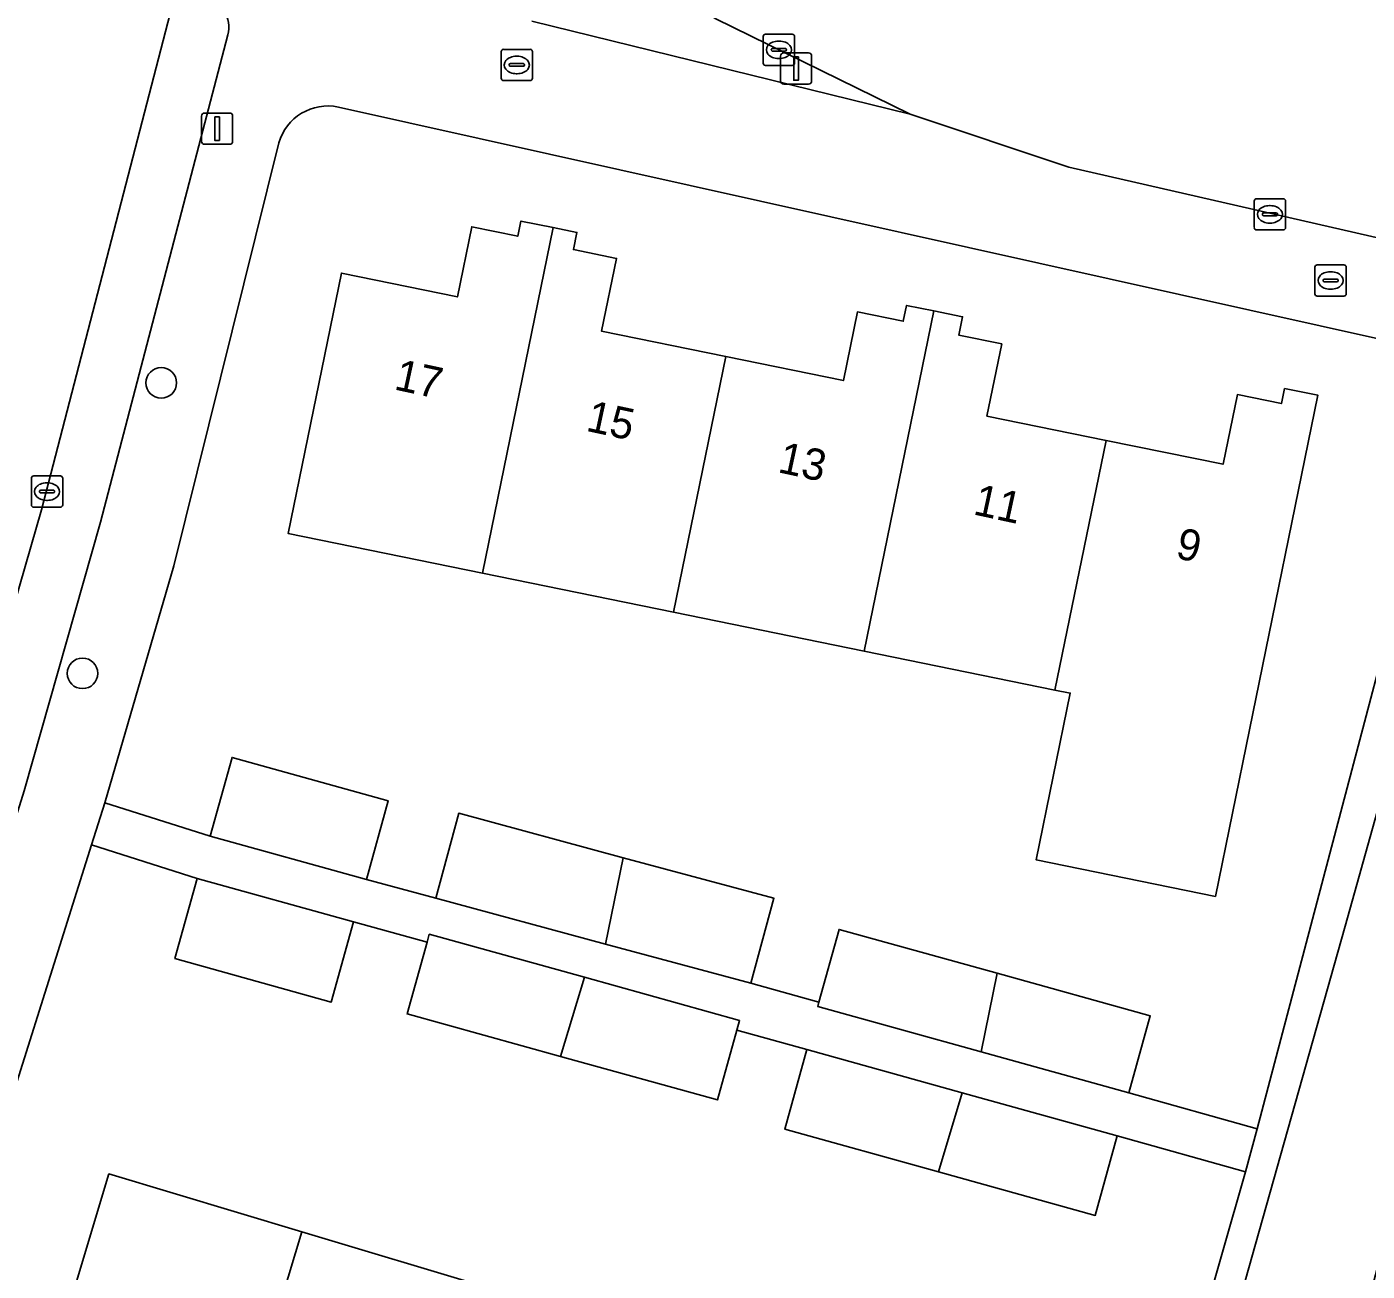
# Model space of a CAD drawing. Extents: x 163683 to 164494, y 382709 to 383872.
# Drawn here: x 164296.05 to 164338.89, y 383459.58 to 383499.38 of the extents above; entities that cross this region are included whole.
import ezdxf

# ---------------------------------------------------------------- set-up
doc = ezdxf.new("R2010")
doc.units = 0
for name, color, linetype in [('IMGEO_Boom', 7, 'Continuous'), ('IMGEO_Brandkraan', 7, 'Continuous'), ('IMGEO_Erf', 7, 'Continuous'), ('IMGEO_Groenvoorziening', 7, 'Continuous'), ('IMGEO_Kolk', 7, 'Continuous'), ('IMGEO_Lichtmast', 7, 'Continuous'), ('IMGEO_Pand', 7, 'Continuous'), ('IMGEO_Pand_nummerreeks', 7, 'Continuous'), ('IMGEO_Parkeervlak_open', 7, 'Continuous'), ('IMGEO_Rijbaan_lokaal_open', 7, 'Continuous'), ('IMGEO_Rioolput', 7, 'Continuous'), ('IMGEO_Voetpad_open', 7, 'Continuous')]:
    doc.layers.add(name, color=color, linetype=linetype)

msp = doc.modelspace()

# ---------------------------------------------------------------- linework, layer by layer
at = {"layer": 'IMGEO_Boom'}
for centre in [(164300.343, 383487.993), (164297.826, 383478.703)]:
    msp.add_circle(centre, 0.489, dxfattribs=at)
at = {"layer": 'IMGEO_Brandkraan'}
for p, q in [((164337.223, 383490.841), (164337.223, 383491.693)), ((164337.298, 383491.767), (164338.15, 383491.767)), ((164337.711, 383491.547), (164337.736, 383491.547)), ((164338.224, 383491.693), (164338.224, 383490.841)), ((164337.482, 383491.261), (164337.482, 383491.273)), ((164337.92, 383491.224), (164337.522, 383491.224)), ((164337.525, 383491.31), (164337.923, 383491.31)), ((164337.966, 383491.273), (164337.966, 383491.261)), ((164338.15, 383490.767), (164337.298, 383490.767)), ((164337.734, 383490.987), (164337.709, 383490.987))]:
    msp.add_line(p, q, dxfattribs=at)
for points in [[(164337.223, 383490.841), (164337.223, 383491.693)], [(164337.298, 383491.767), (164338.15, 383491.767)], [(164338.224, 383491.693), (164338.224, 383490.841)], [(164338.15, 383490.767), (164337.298, 383490.767)]]:
    msp.add_lwpolyline(points, dxfattribs=at)
for centre, radius, start, end in [((164337.3, 383491.691), 0.0765, 91.552, 178.448), ((164337.3, 383491.691), 0.0765, 91.552, 178.448), ((164338.148, 383491.691), 0.0765, 1.552, 88.448), ((164338.148, 383491.691), 0.0765, 1.552, 88.448), ((164337.522, 383491.27), 0.0403, 85.8775, 175.7526), ((164337.519, 383491.26), 0.0366, 178.938, 274.7102), ((164337.923, 383491.267), 0.043, 264.8664, 352.4533), ((164337.927, 383491.272), 0.0386, 1.7309, 96.639), ((164337.3, 383490.843), 0.0765, 181.552, 268.448), ((164337.3, 383490.843), 0.0765, 181.552, 268.448), ((164338.148, 383490.843), 0.0765, 271.552, 358.448), ((164338.148, 383490.843), 0.0765, 271.552, 358.448)]:
    msp.add_arc(centre, radius, start, end, dxfattribs=at)
for centre, major_axis, ratio, start_param, end_param in [((164337.71, 383491.267), (-0.387, 0.002), 0.722429, 4.712389, 7.853982), ((164337.735, 383491.267), (-0.39, 0.002), 0.717154, 1.570796, 4.712389)]:
    msp.add_ellipse(centre, major_axis=major_axis, ratio=ratio, start_param=start_param, end_param=end_param, dxfattribs=at)
at = {"layer": 'IMGEO_Erf'}
for points in [[(164317.572, 383500), (164318.045, 383499.644), (164324.279, 383496.59), (164329.36, 383494.892), (164342.671, 383491.837), (164355.077, 383522.347)], [(164341.885, 383488.813), (164306.011, 383496.812)], [(164304.099, 383495.665), (164300.75, 383482.145), (164298.539, 383474.557), (164301.907, 383473.5), (164302.605, 383476.015), (164307.598, 383474.629), (164306.899, 383472.114), (164309.119, 383471.508), (164309.853, 383474.227), (164315.111, 383472.808), (164319.927, 383471.509), (164319.194, 383468.79), (164321.367, 383468.186), (164322.013, 383470.512), (164327.062, 383469.11), (164331.959, 383467.75), (164331.275, 383465.286), (164335.38, 383464.133), (164341.885, 383488.813)], [(164325.186, 383462.761), (164320.277, 383464.124), (164320.984, 383466.67), (164318.744, 383467.292), (164318.124, 383465.059), (164313.11, 383466.451), (164308.203, 383467.814), (164308.839, 383470.106), (164306.491, 383470.758), (164305.778, 383468.191), (164300.781, 383469.579), (164301.494, 383472.146), (164298.114, 383473.214), (164294.464, 383461.667), (164291.264, 383452.565)], [(164292.406, 383450.315), (164297.877, 383448.673), (164328.218, 383439.316), (164332.127, 383452.712), (164335.006, 383462.757), (164330.905, 383463.914), (164330.198, 383461.369), (164325.186, 383462.761)], [(164296.292, 383454.776), (164298.67, 383462.697), (164304.832, 383460.847), (164310.88, 383459.031)]]:
    msp.add_lwpolyline(points, dxfattribs=at)
msp.add_lwpolyline([(164316.716, 383480.661), (164310.617, 383481.908), (164304.399, 383483.178), (164306.1, 383491.501), (164309.811, 383490.742), (164310.269, 383492.983), (164311.738, 383492.682), (164311.838, 383493.169), (164312.874, 383492.958), (164313.631, 383492.803), (164313.52, 383492.256), (164314.896, 383491.975), (164314.42, 383489.645), (164318.386, 383488.835), (164322.148, 383488.066), (164322.597, 383490.263), (164324.065, 383489.963), (164324.169, 383490.471), (164325.037, 383490.294), (164325.958, 383490.106), (164325.839, 383489.52), (164327.209, 383489.24), (164326.737, 383486.931), (164330.544, 383486.153), (164334.289, 383485.388), (164334.745, 383487.62), (164336.153, 383487.332), (164336.251, 383487.811), (164337.316, 383487.594), (164335.131, 383476.899), (164334.042, 383471.571), (164328.311, 383472.742), (164329.399, 383478.07), (164328.913, 383478.169), (164322.814, 383479.416)], close=True, dxfattribs=at)
msp.add_arc((164305.668, 383495.216), 1.632, 77.8848, 164.0339, dxfattribs=at)
at = {"layer": 'IMGEO_Groenvoorziening'}
msp.add_lwpolyline([(164347.766, 383490.27), (164351.207, 383498.56), (164347.146, 383499.264), (164344.104, 383491.762), (164338.188, 383470.615), (164328.816, 383437.351), (164326.84, 383410.117), (164326.522, 383406.076), (164325.51, 383389.302), (164324.553, 383375.896), (164325.813, 383375.858), (164329.156, 383375.667), (164331.444, 383384.204), (164332.258, 383389.127), (164329.761, 383389.54), (164332.945, 383435.801), (164340.038, 383462.831)], close=True, dxfattribs=at)
at = {"layer": 'IMGEO_Kolk'}
for p, q in [((164319.586, 383498.218), (164319.586, 383499.07)), ((164319.661, 383499.144), (164320.513, 383499.144)), ((164320.074, 383498.924), (164320.099, 383498.924)), ((164320.587, 383499.07), (164320.587, 383498.218)), ((164319.845, 383498.638), (164319.845, 383498.65)), ((164320.283, 383498.601), (164319.885, 383498.601)), ((164319.888, 383498.687), (164320.286, 383498.687)), ((164320.329, 383498.65), (164320.329, 383498.638)), ((164320.513, 383498.144), (164319.661, 383498.144)), ((164320.097, 383498.364), (164320.072, 383498.364)), ((164335.283, 383492.956), (164335.283, 383493.808)), ((164335.358, 383493.882), (164336.21, 383493.882)), ((164336.284, 383493.808), (164336.284, 383492.956)), ((164335.542, 383493.376), (164335.542, 383493.388)), ((164335.98, 383493.339), (164335.582, 383493.339)), ((164335.585, 383493.425), (164335.983, 383493.425)), ((164335.771, 383493.662), (164335.796, 383493.662)), ((164336.026, 383493.388), (164336.026, 383493.376)), ((164336.21, 383492.882), (164335.358, 383492.882)), ((164335.794, 383493.102), (164335.769, 383493.102)), ((164296.191, 383484.089), (164296.191, 383484.941)), ((164296.266, 383485.015), (164297.118, 383485.015)), ((164296.679, 383484.795), (164296.704, 383484.795)), ((164297.192, 383484.941), (164297.192, 383484.089)), ((164296.45, 383484.509), (164296.45, 383484.521)), ((164296.888, 383484.472), (164296.49, 383484.472)), ((164296.493, 383484.558), (164296.891, 383484.558)), ((164296.934, 383484.521), (164296.934, 383484.509)), ((164297.118, 383484.015), (164296.266, 383484.015)), ((164296.702, 383484.235), (164296.677, 383484.235))]:
    msp.add_line(p, q, dxfattribs=at)
for points in [[(164319.586, 383498.218), (164319.586, 383499.07)], [(164319.661, 383499.144), (164320.513, 383499.144)], [(164320.587, 383499.07), (164320.587, 383498.218)], [(164320.513, 383498.144), (164319.661, 383498.144)], [(164335.283, 383492.956), (164335.283, 383493.808)], [(164335.358, 383493.882), (164336.21, 383493.882)], [(164336.284, 383493.808), (164336.284, 383492.956)], [(164336.21, 383492.882), (164335.358, 383492.882)], [(164296.191, 383484.089), (164296.191, 383484.941)], [(164296.266, 383485.015), (164297.118, 383485.015)], [(164297.192, 383484.941), (164297.192, 383484.089)], [(164297.118, 383484.015), (164296.266, 383484.015)]]:
    msp.add_lwpolyline(points, dxfattribs=at)
for centre, radius, start, end in [((164319.663, 383499.068), 0.0765, 91.552, 178.448), ((164319.663, 383499.068), 0.0765, 91.552, 178.448), ((164320.511, 383499.068), 0.0765, 1.552, 88.448), ((164320.511, 383499.068), 0.0765, 1.552, 88.448), ((164319.885, 383498.647), 0.0403, 85.8775, 175.7526), ((164319.882, 383498.637), 0.0366, 178.938, 274.7102), ((164320.286, 383498.644), 0.043, 264.8664, 352.4533), ((164320.29, 383498.649), 0.0386, 1.7309, 96.639), ((164319.663, 383498.22), 0.0765, 181.552, 268.448), ((164319.663, 383498.22), 0.0765, 181.552, 268.448), ((164320.511, 383498.22), 0.0765, 271.552, 358.448), ((164320.511, 383498.22), 0.0765, 271.552, 358.448), ((164335.36, 383493.806), 0.0765, 91.552, 178.448), ((164335.36, 383493.806), 0.0765, 91.552, 178.448), ((164336.208, 383493.806), 0.0765, 1.552, 88.448), ((164336.208, 383493.806), 0.0765, 1.552, 88.448), ((164335.582, 383493.385), 0.0403, 85.8775, 175.7526), ((164335.579, 383493.375), 0.0366, 178.938, 274.7102), ((164335.983, 383493.382), 0.043, 264.8664, 352.4533), ((164335.987, 383493.387), 0.0386, 1.7309, 96.639), ((164335.36, 383492.958), 0.0765, 181.552, 268.448), ((164335.36, 383492.958), 0.0765, 181.552, 268.448), ((164336.208, 383492.958), 0.0765, 271.552, 358.448), ((164336.208, 383492.958), 0.0765, 271.552, 358.448), ((164296.268, 383484.939), 0.0765, 91.552, 178.448), ((164296.268, 383484.939), 0.0765, 91.552, 178.448), ((164297.116, 383484.939), 0.0765, 1.552, 88.448), ((164297.116, 383484.939), 0.0765, 1.552, 88.448), ((164296.49, 383484.518), 0.0403, 85.8775, 175.7526), ((164296.487, 383484.508), 0.0366, 178.938, 274.7102), ((164296.891, 383484.515), 0.043, 264.8664, 352.4533), ((164296.895, 383484.52), 0.0386, 1.7309, 96.639), ((164296.268, 383484.091), 0.0765, 181.552, 268.448), ((164296.268, 383484.091), 0.0765, 181.552, 268.448), ((164297.116, 383484.091), 0.0765, 271.552, 358.448), ((164297.116, 383484.091), 0.0765, 271.552, 358.448)]:
    msp.add_arc(centre, radius, start, end, dxfattribs=at)
for centre, major_axis, ratio, start_param, end_param in [((164320.073, 383498.644), (-0.387, 0.002), 0.722429, 4.712389, 7.853982), ((164320.098, 383498.644), (-0.39, 0.002), 0.717154, 1.570796, 4.712389), ((164335.77, 383493.382), (-0.387, 0.002), 0.722429, 4.712389, 7.853982), ((164335.795, 383493.382), (-0.39, 0.002), 0.717154, 1.570796, 4.712389), ((164296.678, 383484.515), (-0.387, 0.002), 0.722429, 4.712389, 7.853982), ((164296.703, 383484.515), (-0.39, 0.002), 0.717154, 1.570796, 4.712389)]:
    msp.add_ellipse(centre, major_axis=major_axis, ratio=ratio, start_param=start_param, end_param=end_param, dxfattribs=at)
at = {"layer": 'IMGEO_Lichtmast'}
for p, q in [((164320.143, 383497.644), (164320.143, 383498.444)), ((164320.143, 383498.444), (164320.143, 383497.644)), ((164320.243, 383498.544), (164321.033, 383498.544)), ((164321.033, 383498.544), (164320.243, 383498.544)), ((164321.133, 383498.444), (164321.133, 383497.644)), ((164321.133, 383497.644), (164321.133, 383498.444)), ((164321.033, 383497.544), (164320.243, 383497.544)), ((164320.243, 383497.544), (164321.033, 383497.544)), ((164301.635, 383495.722), (164301.635, 383496.522)), ((164301.635, 383496.522), (164301.635, 383495.722)), ((164301.735, 383496.622), (164302.525, 383496.622)), ((164302.525, 383496.622), (164301.735, 383496.622)), ((164302.625, 383496.522), (164302.625, 383495.722)), ((164302.625, 383495.722), (164302.625, 383496.522)), ((164302.525, 383495.622), (164301.735, 383495.622)), ((164301.735, 383495.622), (164302.525, 383495.622))]:
    msp.add_line(p, q, dxfattribs=at)
for points in [[(164320.563, 383498.419), (164320.713, 383498.419), (164320.713, 383497.669), (164320.563, 383497.669), (164320.563, 383498.419)], [(164302.055, 383496.497), (164302.205, 383496.497), (164302.205, 383495.747), (164302.055, 383495.747), (164302.055, 383496.497)]]:
    msp.add_lwpolyline(points, dxfattribs=at)
for centre, start, end in [((164320.243, 383498.444), 90, 180), ((164320.243, 383498.444), 90, 180), ((164321.033, 383498.444), 0, 90), ((164321.033, 383498.444), 360, 90), ((164320.243, 383497.644), 180, 270), ((164320.243, 383497.644), 180, 270), ((164321.033, 383497.644), 270, 0), ((164321.033, 383497.644), 270, 0), ((164301.735, 383496.522), 90, 180), ((164301.735, 383496.522), 90, 180), ((164302.525, 383496.522), 0, 90), ((164302.525, 383496.522), 360, 90), ((164301.735, 383495.722), 180, 270), ((164301.735, 383495.722), 180, 270), ((164302.525, 383495.722), 270, 0), ((164302.525, 383495.722), 270, 0)]:
    msp.add_arc(centre, 0.1, start, end, dxfattribs=at)
at = {"layer": 'IMGEO_Pand'}
for points in [[(164310.617, 383481.908), (164312.874, 383492.958), (164311.838, 383493.169), (164311.738, 383492.682), (164310.269, 383492.983), (164309.811, 383490.742), (164306.1, 383491.501), (164304.399, 383483.178)], [(164318.386, 383488.835), (164314.42, 383489.645), (164314.896, 383491.975), (164313.52, 383492.256), (164313.631, 383492.803), (164312.874, 383492.958), (164310.617, 383481.908), (164316.716, 383480.661)], [(164318.386, 383488.835), (164316.716, 383480.661), (164322.814, 383479.416), (164325.037, 383490.294), (164324.169, 383490.471), (164324.065, 383489.963), (164322.597, 383490.263), (164322.148, 383488.066)], [(164328.913, 383478.169), (164330.544, 383486.153), (164326.737, 383486.931), (164327.209, 383489.24), (164325.839, 383489.52), (164325.958, 383490.106), (164325.037, 383490.294), (164322.814, 383479.416)], [(164337.316, 383487.594), (164336.251, 383487.811), (164336.153, 383487.332), (164334.745, 383487.62), (164334.289, 383485.388), (164330.544, 383486.153), (164328.913, 383478.169), (164329.399, 383478.07), (164328.311, 383472.742), (164334.042, 383471.571), (164335.131, 383476.899)], [(164306.899, 383472.114), (164307.598, 383474.629), (164302.605, 383476.015), (164301.907, 383473.5)], [(164314.546, 383470.044), (164315.111, 383472.808), (164309.853, 383474.227), (164309.119, 383471.508)], [(164314.546, 383470.044), (164319.194, 383468.79), (164319.927, 383471.509), (164315.111, 383472.808)], [(164305.778, 383468.191), (164306.491, 383470.758), (164301.494, 383472.146), (164300.781, 383469.579)], [(164313.871, 383468.982), (164308.91, 383470.36), (164308.839, 383470.106), (164308.203, 383467.814), (164313.11, 383466.451)], [(164327.062, 383469.11), (164322.013, 383470.512), (164321.367, 383468.186), (164321.329, 383468.049), (164326.549, 383466.599)], [(164318.744, 383467.292), (164318.831, 383467.604), (164313.871, 383468.982), (164313.11, 383466.451), (164318.124, 383465.059)], [(164326.549, 383466.599), (164331.275, 383465.286), (164331.959, 383467.75), (164327.062, 383469.11)], [(164325.947, 383465.291), (164320.984, 383466.67), (164320.277, 383464.124), (164325.186, 383462.761)], [(164325.947, 383465.291), (164325.186, 383462.761), (164330.198, 383461.369), (164330.905, 383463.914)], [(164304.832, 383460.847), (164298.67, 383462.697), (164296.292, 383454.776), (164300.115, 383453.628), (164299.418, 383451.306), (164300.813, 383450.887), (164300.671, 383450.413), (164301.612, 383450.13)], [(164304.832, 383460.847), (164301.612, 383450.13), (164302.431, 383449.884), (164302.558, 383450.306), (164304.006, 383449.871), (164304.719, 383452.244), (164308.499, 383451.109), (164310.88, 383459.031)]]:
    msp.add_lwpolyline(points, close=True, dxfattribs=at)
at = {"layer": 'IMGEO_Parkeervlak_open'}
for points in [[(164301.373, 383502.691), (164296.512, 383483.93), (164292.509, 383470.06), (164289.997, 383462.405), (164285.942, 383451.098)], [(164288.922, 383453.465), (164291.856, 383461.828), (164295.964, 383474.95), (164298.4, 383483.543), (164302.468, 383499.123)]]:
    msp.add_lwpolyline(points, dxfattribs=at)
msp.add_arc((164301.703, 383499.373), 0.805, 341.886, 38.7103, dxfattribs=at)
at = {"layer": 'IMGEO_Rijbaan_lokaal_open'}
msp.add_lwpolyline([(164282.609, 383442.428), (164285.185, 383448.975), (164285.942, 383451.098), (164289.997, 383462.405), (164292.509, 383470.06), (164296.512, 383483.93), (164301.373, 383502.691), (164301.984, 383505.966), (164302.291, 383508.113), (164302.805, 383514.86), (164297.231, 383515.236), (164296.464, 383507.743), (164295.719, 383503.563), (164294.549, 383499.188), (164291.06, 383485.887), (164287.57, 383473.765), (164285.635, 383467.367), (164282.883, 383459.323), (164281.723, 383456.029), (164279.615, 383450.118), (164274.265, 383436.773), (164279.5, 383434.657), (164279.865, 383435.582)], close=True, dxfattribs=at)
at = {"layer": 'IMGEO_Rioolput'}
for p, q in [((164311.208, 383497.733), (164311.208, 383498.585)), ((164311.283, 383498.659), (164312.135, 383498.659)), ((164311.696, 383498.439), (164311.721, 383498.439)), ((164312.209, 383498.585), (164312.209, 383497.733)), ((164311.467, 383498.153), (164311.467, 383498.165)), ((164311.905, 383498.116), (164311.507, 383498.116)), ((164311.51, 383498.202), (164311.908, 383498.202)), ((164311.951, 383498.165), (164311.951, 383498.153)), ((164312.135, 383497.659), (164311.283, 383497.659)), ((164311.719, 383497.879), (164311.694, 383497.879))]:
    msp.add_line(p, q, dxfattribs=at)
for points in [[(164311.208, 383497.733), (164311.208, 383498.585)], [(164311.283, 383498.659), (164312.135, 383498.659)], [(164312.209, 383498.585), (164312.209, 383497.733)], [(164312.135, 383497.659), (164311.283, 383497.659)]]:
    msp.add_lwpolyline(points, dxfattribs=at)
for centre, radius, start, end in [((164311.285, 383498.583), 0.0765, 91.552, 178.448), ((164311.285, 383498.583), 0.0765, 91.552, 178.448), ((164312.133, 383498.583), 0.0765, 1.552, 88.448), ((164312.133, 383498.583), 0.0765, 1.552, 88.448), ((164311.507, 383498.162), 0.0403, 85.8775, 175.7526), ((164311.504, 383498.152), 0.0366, 178.938, 274.7102), ((164311.908, 383498.159), 0.043, 264.8664, 352.4533), ((164311.912, 383498.164), 0.0386, 1.7309, 96.639), ((164311.285, 383497.735), 0.0765, 181.552, 268.448), ((164311.285, 383497.735), 0.0765, 181.552, 268.448), ((164312.133, 383497.735), 0.0765, 271.552, 358.448), ((164312.133, 383497.735), 0.0765, 271.552, 358.448)]:
    msp.add_arc(centre, radius, start, end, dxfattribs=at)
for centre, major_axis, ratio, start_param, end_param in [((164311.695, 383498.159), (-0.387, 0.002), 0.722429, 4.712389, 7.853982), ((164311.72, 383498.159), (-0.39, 0.002), 0.717154, 1.570796, 4.712389)]:
    msp.add_ellipse(centre, major_axis=major_axis, ratio=ratio, start_param=start_param, end_param=end_param, dxfattribs=at)
at = {"layer": 'IMGEO_Voetpad_open'}
for points in [[(164328.816, 383437.351), (164338.188, 383470.615), (164344.104, 383491.762), (164347.146, 383499.264), (164356.75, 383522.944), (164355.734, 383523.71), (164355.077, 383522.347), (164342.671, 383491.837), (164341.885, 383488.813), (164335.38, 383464.133), (164335.006, 383462.757), (164332.127, 383452.712)], [(164312.186, 383499.56), (164324.279, 383496.59), (164318.045, 383499.644), (164317.572, 383500)], [(164306.011, 383496.812), (164341.885, 383488.813), (164342.671, 383491.837), (164329.36, 383494.892), (164324.279, 383496.59), (164312.186, 383499.56)], [(164302.468, 383499.123), (164298.4, 383483.543), (164295.964, 383474.95), (164291.856, 383461.828), (164288.922, 383453.465)], [(164291.264, 383452.565), (164294.464, 383461.667), (164298.114, 383473.214), (164298.539, 383474.557), (164300.75, 383482.145), (164304.099, 383495.665)]]:
    msp.add_lwpolyline(points, dxfattribs=at)
msp.add_lwpolyline([(164319.194, 383468.79), (164314.546, 383470.044), (164309.119, 383471.508), (164306.899, 383472.114), (164301.907, 383473.5), (164298.539, 383474.557), (164298.114, 383473.214), (164301.494, 383472.146), (164306.491, 383470.758), (164308.839, 383470.106), (164308.91, 383470.36), (164313.871, 383468.982), (164318.831, 383467.604), (164318.744, 383467.292), (164320.984, 383466.67), (164325.947, 383465.291), (164330.905, 383463.914), (164335.006, 383462.757), (164335.38, 383464.133), (164331.275, 383465.286), (164326.549, 383466.599), (164321.329, 383468.049), (164321.367, 383468.186)], close=True, dxfattribs=at)
for centre, radius, start, end in [((164301.703, 383499.373), 0.805, 341.886, 38.7103), ((164305.668, 383495.216), 1.632, 77.8848, 164.0339)]:
    msp.add_arc(centre, radius, start, end, dxfattribs=at)

# ---------------------------------------------------------------- texts
at = {"layer": 'IMGEO_Pand_nummerreeks'}
for s, p in [('17', (164307.755, 383487.788)), ('15', (164313.888, 383486.465)), ('13', (164320.02, 383485.141)), ('11', (164326.265, 383483.793)), ('9', (164332.735, 383482.397))]:
    msp.add_text(s, height=1, rotation=347.8189, dxfattribs=at).set_placement(p)

doc.saveas('drawing.dxf')
